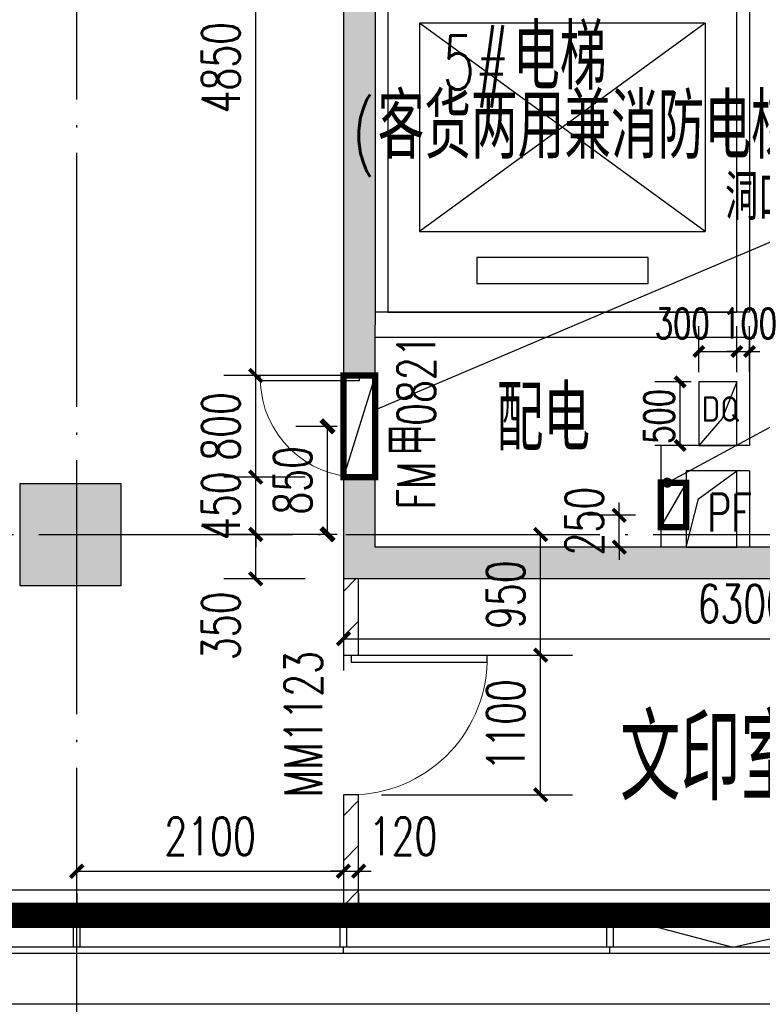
# Model space of a CAD drawing. Extents: x 797781 to 1255204, y 21234 to 1024248.
# Tile 363 of 656: x 980058 to 985908, y 371424 to 379177. Entities that reach past the tile are written whole.
import ezdxf

# ---------------------------------------------------------------- set-up
doc = ezdxf.new("R2010")
doc.units = 0
doc.header["$LTSCALE"] = 1000
doc.header["$MEASUREMENT"] = 0
doc.linetypes.add('230303生产综合楼-平面图_t8$0$DOTE', pattern=[2.42, 2, -0.2, 0.02, -0.2])
doc.linetypes.add('__DASH', pattern=[0.35, 0.25, -0.1])
for name, color, linetype in [('230303生产综合楼-平面图_t8$0$3T_WOOD', 21, 'Continuous'), ('230303生产综合楼-平面图_t8$0$COLUMN', 40, 'Continuous'), ('230303生产综合楼-平面图_t8$0$CURTWALL', 4, 'Continuous'), ('230303生产综合楼-平面图_t8$0$DIM_LEAD', 3, 'Continuous'), ('230303生产综合楼-平面图_t8$0$DOOR_FIRE', 4, 'Continuous'), ('230303生产综合楼-平面图_t8$0$DOOR_FIRE_TEXT', 7, 'Continuous'), ('230303生产综合楼-平面图_t8$0$DOTE', 1, '230303生产综合楼-平面图_t8$0$DOTE'), ('230303生产综合楼-平面图_t8$0$EVTR', 2, 'Continuous'), ('230303生产综合楼-平面图_t8$0$H-楼板留洞', 6, 'Continuous'), ('230303生产综合楼-平面图_t8$0$PUB_DIM', 3, 'Continuous'), ('230303生产综合楼-平面图_t8$0$PUB_HATCH', 8, 'Continuous'), ('230303生产综合楼-平面图_t8$0$PUB_TEXT', 7, 'Continuous'), ('230303生产综合楼-平面图_t8$0$WALL', 40, 'Continuous'), ('230303生产综合楼-平面图_t8$0$WALL-MOVE', 6, 'Continuous'), ('230303生产综合楼-平面图_t8$0$WINDOW', 4, 'Continuous'), ('230303生产综合楼-平面图_t8$0$WINDOW_TEXT', 7, 'Continuous'), ('230303生产综合楼-平面图_t8$0$条件', 7, 'Continuous'), ('230303生产综合楼-平面图_t8$0$板洞', 6, 'Continuous'), ('230303生产综合楼-平面图_t8$0$看线', 115, 'Continuous'), ('DIM_LEAD', 3, 'Continuous'), ('PUB_DIM', 3, 'Continuous'), ('PUB_HATCH', 8, 'Continuous'), ('PUB_TEXT', 7, 'Continuous'), ('TEL_TEXT', 7, 'Continuous'), ('电-强电平面-标注', 3, 'Continuous'), ('电气洞口', 6, 'Continuous')]:
    doc.layers.add(name, color=color, linetype=linetype)
doc.styles.add('230303生产综合楼-平面图_t8$0$_TCH_DIM', font='SIMPLEX', dxfattribs={"bigfont": 'GBCBIG'})
doc.styles.add('230303生产综合楼-平面图_T8$0$_TCH_DIM_T3', font='SIMPLEX', dxfattribs={"width": 0.705882, "bigfont": 'GBCBIG'})
doc.styles.add('230303生产综合楼-平面图_t8$0$_TCH_WINDOW', font='SIMPLEX', dxfattribs={"height": 3.5, "bigfont": 'GBCBIG'})
doc.styles.add('230303生产综合楼-平面图_t8$0$中元仿宋', font='SIM', dxfattribs={"width": 0.75, "bigfont": 'AllInOneBig.shx'})
doc.styles.add('_TCH_DIM', font='SIMPLEX', dxfattribs={"bigfont": 'GBCBIG'})
doc.styles.add('_TCH_DIM_T3', font='SIMPLEX', dxfattribs={"width": 0.705882, "bigfont": 'GBCBIG'})
doc.styles.get("Standard").update_dxf_attribs({"font": 'gbenor.shx', "bigfont": 'gbcbig.shx'})
doc.dimstyles.new('230303生产综合楼-平面图_T8$0$_TCH_ARCH&&100', dxfattribs={"dimtxt": 297.5, "dimasz": 100, "dimexe": 250, "dimexo": 300, "dimgap": 126.25, "dimtad": 1, "dimdec": 0, "dimzin": 0, "dimdsep": 46, "dimtxsty": '230303生产综合楼-平面图_T8$0$_TCH_DIM_T3', "dimblk": '230303生产综合楼-平面图_t8$0$_ArchTick', "dimcen": 0.09, "dimclrt": 7, "dimazin": 2, "dimtfac": 1, "dimtdec": 0, "dimtix": 1, "dimtmove": 2, "dimatfit": 3, "dimfxl": 1, "dimtolj": 1, "dimtzin": 0, "dimarcsym": 0})
doc.dimstyles.new('_TCH_ARCH&&100', dxfattribs={"dimtxt": 297.5, "dimasz": 100, "dimexe": 250, "dimexo": 300, "dimgap": 126.25, "dimtad": 1, "dimdec": 0, "dimzin": 0, "dimdsep": 46, "dimtxsty": '_TCH_DIM_T3', "dimblk": 'ARCHTICK', "dimcen": 0.09, "dimclrt": 7, "dimazin": 2, "dimtfac": 1, "dimtdec": 0, "dimtix": 1, "dimtmove": 2, "dimatfit": 3, "dimfxl": 1, "dimtolj": 1, "dimtzin": 0, "dimarcsym": 0})
doc.dimstyles.new('_TCH_ARCH&&80', dxfattribs={"dimtxt": 238, "dimasz": 80, "dimexe": 200, "dimexo": 240, "dimgap": 101, "dimtad": 1, "dimdec": 0, "dimzin": 0, "dimdsep": 46, "dimtxsty": '_TCH_DIM_T3', "dimblk": 'ARCHTICK', "dimcen": 0.09, "dimclrt": 7, "dimazin": 2, "dimtfac": 1, "dimtdec": 0, "dimtix": 1, "dimtmove": 2, "dimatfit": 3, "dimfxl": 1, "dimtolj": 1, "dimtzin": 0, "dimarcsym": 0})
pattern_1 = [(45, (0, 179.5), (-176.776766, 176.776766), [])]

# ---------------------------------------------------------------- blocks, each defined once
blk = doc.blocks.new('AQ3')
at = {"color": 6, "linetype": '__DASH', "ltscale": 4, "const_width": 200}
blk.add_lwpolyline([(1180371.3, 357817.5), (1180371.3, 354817.5), (1150568.8, 354817.5)], dxfattribs=at)
blk = doc.blocks.new('ddddkkkkk')
at = {"layer": 'TEL_TEXT', "color": 3, "linetype": 'ByBlock'}
for p, q in [((1870760.3, -13731.7), (1870877.7, -14019.1)), ((1870877.7, -14019.1), (1871060.3, -14231.7))]:
    blk.add_line(p, q, dxfattribs=at)
blk.add_lwpolyline([(1871060.3, -13731.7), (1871060.3, -14231.7), (1870760.3, -14231.7), (1870760.3, -13731.7)], close=True, dxfattribs=at)
blk = doc.blocks.new('_ArchTick')
at = {"color": 0, "linetype": 'ByBlock', "const_width": 0.4}
blk.add_lwpolyline([(-0.5, -0.5), (0.5, 0.5)], dxfattribs=at)
blk = doc.blocks.new('*D6718')
at = {"layer": 'Defpoints', "color": 0, "transparency": 16777216}
for p in [(814689.6, 367189.1), (815017.1, 367189.1), (815017.1, 366689.1)]:
    blk.add_point(p, dxfattribs=at)
at = {"layer": 'PUB_DIM', "color": 0, "lineweight": -2, "transparency": 16777216}
for p, q in [((814777.1, 367189.1), (814489.6, 367189.1)), ((814689.6, 366689.1), (814689.6, 367189.1)), ((814777.1, 366689.1), (814489.6, 366689.1))]:
    blk.add_line(p, q, dxfattribs=at)
at = {"layer": 'PUB_DIM', "color": 0, "lineweight": -2, "transparency": 16777216, "xscale": 80, "yscale": 80, "zscale": 80}
for p, rotation in [((814689.6, 367189.1), 90), ((814689.6, 366689.1), 270)]:
    blk.add_blockref('_ArchTick', p, dxfattribs=dict(at, rotation=rotation))
at = {"layer": 'PUB_DIM', "color": 7, "transparency": 16777216, "insert": (814524.5, 366918), "char_height": 238, "attachment_point": 5, "rotation": 90, "style": '_TCH_DIM_T3'}
blk.add_mtext('\\A1;500', dxfattribs=at)
blk = doc.blocks.new('*D6719')
at = {"layer": 'Defpoints', "color": 0, "transparency": 16777216}
for p in [(815236.8, 367429.1), (815136.8, 367026.4), (815236.8, 367026.4)]:
    blk.add_point(p, dxfattribs=at)
at = {"layer": 'PUB_DIM', "color": 0, "lineweight": -2, "transparency": 16777216}
for p, q in [((815136.8, 367266.4), (815136.8, 367629.1)), ((815236.8, 367266.4), (815236.8, 367629.1)), ((815136.8, 367429.1), (815056.8, 367429.1)), ((815136.8, 367429.1), (815236.8, 367429.1)), ((815236.8, 367429.1), (815316.8, 367429.1))]:
    blk.add_line(p, q, dxfattribs=at)
at = {"layer": 'PUB_DIM', "color": 0, "lineweight": -2, "transparency": 16777216, "xscale": 80, "yscale": 80, "zscale": 80}
blk.add_blockref('_ArchTick', (815136.8, 367429.1), dxfattribs=at)
at = {"layer": 'PUB_DIM', "color": 0, "lineweight": -2, "transparency": 16777216, "xscale": 80, "yscale": 80, "zscale": 80, "rotation": 180}
blk.add_blockref('_ArchTick', (815236.8, 367429.1), dxfattribs=at)
at = {"layer": 'PUB_DIM', "color": 7, "transparency": 16777216, "insert": (815236.8, 367649.1), "char_height": 238, "attachment_point": 5, "style": '_TCH_DIM_T3'}
blk.add_mtext('\\A1;100', dxfattribs=at)
blk = doc.blocks.new('*D6720')
at = {"layer": 'Defpoints', "color": 0, "transparency": 16777216}
for p in [(815136.8, 367429.1), (814836.8, 367026.4), (815136.8, 367026.4)]:
    blk.add_point(p, dxfattribs=at)
at = {"layer": 'PUB_DIM', "color": 0, "lineweight": -2, "transparency": 16777216}
for p, q in [((814836.8, 367266.4), (814836.8, 367629.1)), ((815136.8, 367266.4), (815136.8, 367629.1)), ((814836.8, 367429.1), (815136.8, 367429.1))]:
    blk.add_line(p, q, dxfattribs=at)
at = {"layer": 'PUB_DIM', "color": 0, "lineweight": -2, "transparency": 16777216, "xscale": 80, "yscale": 80, "zscale": 80, "rotation": 180}
blk.add_blockref('_ArchTick', (814836.8, 367429.1), dxfattribs=at)
at = {"layer": 'PUB_DIM', "color": 0, "lineweight": -2, "transparency": 16777216, "xscale": 80, "yscale": 80, "zscale": 80}
blk.add_blockref('_ArchTick', (815136.8, 367429.1), dxfattribs=at)
at = {"layer": 'PUB_DIM', "color": 7, "transparency": 16777216, "insert": (814706, 367649.1), "char_height": 238, "attachment_point": 5, "style": '_TCH_DIM_T3'}
blk.add_mtext('\\A1;300', dxfattribs=at)
blk = doc.blocks.new('*D6721')
at = {"layer": 'Defpoints', "color": 0, "transparency": 16777216}
for p in [(811911.6, 366839.1), (812286.8, 366839.1), (812286.8, 365989.1)]:
    blk.add_point(p, dxfattribs=at)
at = {"layer": 'PUB_DIM', "color": 0, "lineweight": -2, "transparency": 16777216}
for p, q in [((811986.8, 366839.1), (811661.6, 366839.1)), ((811911.6, 365989.1), (811911.6, 366839.1)), ((811986.8, 365989.1), (811661.6, 365989.1))]:
    blk.add_line(p, q, dxfattribs=at)
at = {"layer": 'PUB_DIM', "color": 0, "lineweight": -2, "transparency": 16777216, "xscale": 100, "yscale": 100, "zscale": 100}
for p, rotation in [((811911.6, 366839.1), 90), ((811911.6, 365989.1), 270)]:
    blk.add_blockref('_ArchTick', p, dxfattribs=dict(at, rotation=rotation))
at = {"layer": 'PUB_DIM', "color": 7, "transparency": 16777216, "insert": (811636.6, 366414.1), "char_height": 297.5, "attachment_point": 5, "rotation": 90, "style": '_TCH_DIM_T3'}
blk.add_mtext('\\A1;850', dxfattribs=at)
blk = doc.blocks.new('230303生产综合楼-平面图_t8$0$3WLGJ')
at = {"layer": '230303生产综合楼-平面图_t8$0$3T_WOOD'}
for points in [[(1103891.3, 172271.9), (1103841.3, 172271.9), (1103841.3, 172521.9), (1103891.3, 172521.9)], [(1105991.3, 172271.9), (1105941.3, 172271.9), (1105941.3, 172521.9), (1105991.3, 172521.9)], [(1108091.3, 172271.9), (1108041.3, 172271.9), (1108041.3, 172521.9), (1108091.3, 172521.9)]]:
    blk.add_lwpolyline(points, close=True, dxfattribs=at)
for points in [[(1103866.3, 172221.9), (1103866.3, 172271.9)], [(1105966.3, 172221.9), (1105966.3, 172271.9)], [(1108066.3, 172221.9), (1108066.3, 172271.9)]]:
    blk.add_lwpolyline(points, dxfattribs=at)
blk = doc.blocks.new('230303生产综合楼-平面图_t8$0$$DorLib2D$00000001')
for p, q in [((0.45, 0.975), (0.5, 0.975)), ((0.45, 0), (0.45, 0.975)), ((0.5, 0), (0.5, 0.975)), ((0.5, 0), (0.45, 0))]:
    blk.add_line(p, q)
at = {"lineweight": 13}
blk.add_arc((0.475, 0), 0.975, 91.46928, 180, dxfattribs=at)
blk = doc.blocks.new('230303生产综合楼-平面图_t8$0$_ArchTick')
at = {"color": 0, "linetype": 'ByBlock', "const_width": 0.3}
blk.add_lwpolyline([(-0.5, -0.5), (0.5, 0.5)], dxfattribs=at)
blk = doc.blocks.new('*D6270')
at = {"layer": '230303生产综合楼-平面图_t8$0$PUB_DIM', "color": 0, "lineweight": -2, "transparency": 16777216}
for p, q in [((808848.3, 174948.9), (808207.7, 174948.9)), ((808457.7, 174598.9), (808457.7, 174948.9)), ((808848.3, 174598.9), (808207.7, 174598.9))]:
    blk.add_line(p, q, dxfattribs=at)
at = {"layer": 'Defpoints', "color": 0, "transparency": 16777216}
for p in [(808457.7, 174948.9), (809148.3, 174948.9), (809148.3, 174598.9)]:
    blk.add_point(p, dxfattribs=at)
at = {"layer": '230303生产综合楼-平面图_t8$0$PUB_DIM', "color": 0, "lineweight": -2, "transparency": 16777216, "xscale": 100, "yscale": 100, "zscale": 100}
for p, rotation in [((808457.7, 174948.9), 90), ((808457.7, 174598.9), 270)]:
    blk.add_blockref('230303生产综合楼-平面图_t8$0$_ArchTick', p, dxfattribs=dict(at, rotation=rotation))
at = {"layer": '230303生产综合楼-平面图_t8$0$PUB_DIM', "color": 7, "transparency": 16777216, "insert": (808182.7, 174228.9), "char_height": 297.5, "attachment_point": 5, "rotation": 90, "style": '230303生产综合楼-平面图_T8$0$_TCH_DIM_T3'}
blk.add_mtext('\\A1;350', dxfattribs=at)
blk = doc.blocks.new('*D6271')
at = {"layer": '230303生产综合楼-平面图_t8$0$PUB_DIM', "color": 0, "lineweight": -2, "transparency": 16777216}
for p, q in [((808457.7, 175398.9), (808457.7, 175498.9)), ((808848.3, 175398.9), (808207.7, 175398.9)), ((808457.7, 174948.9), (808457.7, 175398.9)), ((808848.3, 174948.9), (808207.7, 174948.9)), ((808457.7, 174948.9), (808457.7, 174848.9))]:
    blk.add_line(p, q, dxfattribs=at)
at = {"layer": 'Defpoints', "color": 0, "transparency": 16777216}
for p in [(808457.7, 175398.9), (809148.3, 175398.9), (809148.3, 174948.9)]:
    blk.add_point(p, dxfattribs=at)
at = {"layer": '230303生产综合楼-平面图_t8$0$PUB_DIM', "color": 0, "lineweight": -2, "transparency": 16777216, "xscale": 100, "yscale": 100, "zscale": 100}
for p, rotation in [((808457.7, 175398.9), 270), ((808457.7, 174948.9), 90)]:
    blk.add_blockref('230303生产综合楼-平面图_t8$0$_ArchTick', p, dxfattribs=dict(at, rotation=rotation))
at = {"layer": '230303生产综合楼-平面图_t8$0$PUB_DIM', "color": 7, "transparency": 16777216, "insert": (808182.7, 175173.9), "char_height": 297.5, "attachment_point": 5, "rotation": 90, "style": '230303生产综合楼-平面图_T8$0$_TCH_DIM_T3'}
blk.add_mtext('\\A1;450', dxfattribs=at)
blk = doc.blocks.new('*D6272')
at = {"layer": '230303生产综合楼-平面图_t8$0$PUB_DIM', "color": 0, "lineweight": -2, "transparency": 16777216}
for p, q in [((808848.3, 176198.9), (808207.7, 176198.9)), ((808457.7, 175398.9), (808457.7, 176198.9)), ((808848.3, 175398.9), (808207.7, 175398.9))]:
    blk.add_line(p, q, dxfattribs=at)
at = {"layer": 'Defpoints', "color": 0, "transparency": 16777216}
for p in [(808457.7, 176198.9), (809148.3, 176198.9), (809148.3, 175398.9)]:
    blk.add_point(p, dxfattribs=at)
at = {"layer": '230303生产综合楼-平面图_t8$0$PUB_DIM', "color": 0, "lineweight": -2, "transparency": 16777216, "xscale": 100, "yscale": 100, "zscale": 100}
for p, rotation in [((808457.7, 176198.9), 90), ((808457.7, 175398.9), 270)]:
    blk.add_blockref('230303生产综合楼-平面图_t8$0$_ArchTick', p, dxfattribs=dict(at, rotation=rotation))
at = {"layer": '230303生产综合楼-平面图_t8$0$PUB_DIM', "color": 7, "transparency": 16777216, "insert": (808182.7, 175798.9), "char_height": 297.5, "attachment_point": 5, "rotation": 90, "style": '230303生产综合楼-平面图_T8$0$_TCH_DIM_T3'}
blk.add_mtext('\\A1;800', dxfattribs=at)
blk = doc.blocks.new('*D6273')
at = {"layer": '230303生产综合楼-平面图_t8$0$PUB_DIM', "color": 0, "lineweight": -2, "transparency": 16777216}
for p, q in [((808848.3, 181048.9), (808207.7, 181048.9)), ((808457.7, 176198.9), (808457.7, 181048.9)), ((808848.3, 176198.9), (808207.7, 176198.9))]:
    blk.add_line(p, q, dxfattribs=at)
at = {"layer": 'Defpoints', "color": 0, "transparency": 16777216}
for p in [(808457.7, 181048.9), (809148.3, 181048.9), (809148.3, 176198.9)]:
    blk.add_point(p, dxfattribs=at)
at = {"layer": '230303生产综合楼-平面图_t8$0$PUB_DIM', "color": 0, "lineweight": -2, "transparency": 16777216, "xscale": 100, "yscale": 100, "zscale": 100}
for p, rotation in [((808457.7, 181048.9), 90), ((808457.7, 176198.9), 270)]:
    blk.add_blockref('230303生产综合楼-平面图_t8$0$_ArchTick', p, dxfattribs=dict(at, rotation=rotation))
at = {"layer": '230303生产综合楼-平面图_t8$0$PUB_DIM', "color": 7, "transparency": 16777216, "insert": (808182.7, 178623.9), "char_height": 297.5, "attachment_point": 5, "rotation": 90, "style": '230303生产综合楼-平面图_T8$0$_TCH_DIM_T3'}
blk.add_mtext('\\A1;4850', dxfattribs=at)
blk = doc.blocks.new('*D6276')
at = {"layer": '230303生产综合楼-平面图_t8$0$PUB_DIM', "color": 0, "lineweight": -2, "transparency": 16777216}
for p, q in [((809148.3, 174298.9), (809148.3, 173877.8)), ((815448.3, 174298.9), (815448.3, 173877.8)), ((809148.3, 174127.8), (815448.3, 174127.8))]:
    blk.add_line(p, q, dxfattribs=at)
at = {"layer": 'Defpoints', "color": 0, "transparency": 16777216}
for p in [(809148.3, 174598.9), (815448.3, 174598.9), (815448.3, 174127.8)]:
    blk.add_point(p, dxfattribs=at)
at = {"layer": '230303生产综合楼-平面图_t8$0$PUB_DIM', "color": 0, "lineweight": -2, "transparency": 16777216, "xscale": 100, "yscale": 100, "zscale": 100, "rotation": 180}
blk.add_blockref('230303生产综合楼-平面图_t8$0$_ArchTick', (809148.3, 174127.8), dxfattribs=at)
at = {"layer": '230303生产综合楼-平面图_t8$0$PUB_DIM', "color": 0, "lineweight": -2, "transparency": 16777216, "xscale": 100, "yscale": 100, "zscale": 100}
blk.add_blockref('230303生产综合楼-平面图_t8$0$_ArchTick', (815448.3, 174127.8), dxfattribs=at)
at = {"layer": '230303生产综合楼-平面图_t8$0$PUB_DIM', "color": 7, "transparency": 16777216, "insert": (812298.3, 174402.8), "char_height": 297.5, "attachment_point": 5, "style": '230303生产综合楼-平面图_T8$0$_TCH_DIM_T3'}
blk.add_mtext('\\A1;6300', dxfattribs=at)
blk = doc.blocks.new('*D6279')
at = {"layer": '230303生产综合楼-平面图_t8$0$PUB_DIM', "color": 0, "lineweight": -2, "transparency": 16777216}
for p, q in [((811321.5, 175099), (811321.5, 175199)), ((811448.3, 175099), (811071.5, 175099)), ((811321.5, 174848.9), (811321.5, 175099)), ((811448.3, 174848.9), (811071.5, 174848.9)), ((811321.5, 174848.9), (811321.5, 174748.9))]:
    blk.add_line(p, q, dxfattribs=at)
at = {"layer": 'Defpoints', "color": 0, "transparency": 16777216}
for p in [(811321.5, 175099), (811748.3, 175099), (811748.3, 174848.9)]:
    blk.add_point(p, dxfattribs=at)
at = {"layer": '230303生产综合楼-平面图_t8$0$PUB_DIM', "color": 0, "lineweight": -2, "transparency": 16777216, "xscale": 100, "yscale": 100, "zscale": 100}
for p, rotation in [((811321.5, 175099), 270), ((811321.5, 174848.9), 90)]:
    blk.add_blockref('230303生产综合楼-平面图_t8$0$_ArchTick', p, dxfattribs=dict(at, rotation=rotation))
at = {"layer": '230303生产综合楼-平面图_t8$0$PUB_DIM', "color": 7, "transparency": 16777216, "insert": (811046.5, 175053.2), "char_height": 297.5, "attachment_point": 5, "rotation": 90, "style": '230303生产综合楼-平面图_T8$0$_TCH_DIM_T3'}
blk.add_mtext('\\A1;250', dxfattribs=at)
blk = doc.blocks.new('*D1747')
at = {"layer": '230303生产综合楼-平面图_t8$0$PUB_DIM', "color": 0, "lineweight": -2, "transparency": 16777216}
for p, q in [((980508, 372472.3), (982608, 372472.3)), ((980508, 372299.2), (980508, 372222.3)), ((982608, 372299.2), (982608, 372222.3))]:
    blk.add_line(p, q, dxfattribs=at)
at = {"layer": 'Defpoints', "color": 0, "transparency": 16777216}
for p in [(980508, 372599.2), (982608, 372599.2), (982608, 372472.3)]:
    blk.add_point(p, dxfattribs=at)
at = {"layer": '230303生产综合楼-平面图_t8$0$PUB_DIM', "color": 0, "lineweight": -2, "transparency": 16777216, "xscale": 100, "yscale": 100, "zscale": 100, "rotation": 180}
blk.add_blockref('230303生产综合楼-平面图_t8$0$_ArchTick', (980508, 372472.3), dxfattribs=at)
at = {"layer": '230303生产综合楼-平面图_t8$0$PUB_DIM', "color": 0, "lineweight": -2, "transparency": 16777216, "xscale": 100, "yscale": 100, "zscale": 100}
blk.add_blockref('230303生产综合楼-平面图_t8$0$_ArchTick', (982608, 372472.3), dxfattribs=at)
at = {"layer": '230303生产综合楼-平面图_t8$0$PUB_DIM', "color": 7, "transparency": 16777216, "insert": (981558, 372747.3), "char_height": 297.5, "attachment_point": 5, "style": '230303生产综合楼-平面图_T8$0$_TCH_DIM_T3'}
blk.add_mtext('\\A1;2100', dxfattribs=at)
blk = doc.blocks.new('*D1748')
at = {"layer": '230303生产综合楼-平面图_t8$0$PUB_DIM', "color": 0, "lineweight": -2, "transparency": 16777216}
for p, q in [((982608, 372472.3), (982508, 372472.3)), ((982608, 372472.3), (982728, 372472.3)), ((982728, 372472.3), (982828, 372472.3)), ((982608, 372299.2), (982608, 372222.3)), ((982728, 372299.2), (982728, 372222.3))]:
    blk.add_line(p, q, dxfattribs=at)
at = {"layer": 'Defpoints', "color": 0, "transparency": 16777216}
for p in [(982608, 372599.2), (982728, 372599.2), (982728, 372472.3)]:
    blk.add_point(p, dxfattribs=at)
at = {"layer": '230303生产综合楼-平面图_t8$0$PUB_DIM', "color": 0, "lineweight": -2, "transparency": 16777216, "xscale": 100, "yscale": 100, "zscale": 100}
blk.add_blockref('230303生产综合楼-平面图_t8$0$_ArchTick', (982608, 372472.3), dxfattribs=at)
at = {"layer": '230303生产综合楼-平面图_t8$0$PUB_DIM', "color": 0, "lineweight": -2, "transparency": 16777216, "xscale": 100, "yscale": 100, "zscale": 100, "rotation": 180}
blk.add_blockref('230303生产综合楼-平面图_t8$0$_ArchTick', (982728, 372472.3), dxfattribs=at)
at = {"layer": '230303生产综合楼-平面图_t8$0$PUB_DIM', "color": 7, "transparency": 16777216, "insert": (983078, 372747.3), "char_height": 297.5, "attachment_point": 5, "style": '230303生产综合楼-平面图_T8$0$_TCH_DIM_T3'}
blk.add_mtext('\\A1;120', dxfattribs=at)
blk = doc.blocks.new('*D1848')
at = {"layer": '230303生产综合楼-平面图_t8$0$PUB_DIM', "color": 0, "lineweight": -2, "transparency": 16777216}
for p, q in [((982908, 374174.2), (984411.9, 374174.2)), ((984161.9, 373074.2), (984161.9, 374174.2)), ((982908, 373074.2), (984411.9, 373074.2))]:
    blk.add_line(p, q, dxfattribs=at)
at = {"layer": 'Defpoints', "color": 0, "transparency": 16777216}
for p in [(982608, 374174.2), (984161.9, 374174.2), (982608, 373074.2)]:
    blk.add_point(p, dxfattribs=at)
at = {"layer": '230303生产综合楼-平面图_t8$0$PUB_DIM', "color": 0, "lineweight": -2, "transparency": 16777216, "xscale": 100, "yscale": 100, "zscale": 100}
for p, rotation in [((984161.9, 374174.2), 90), ((984161.9, 373074.2), 270)]:
    blk.add_blockref('230303生产综合楼-平面图_t8$0$_ArchTick', p, dxfattribs=dict(at, rotation=rotation))
at = {"layer": '230303生产综合楼-平面图_t8$0$PUB_DIM', "color": 7, "transparency": 16777216, "insert": (983886.9, 373624.2), "char_height": 297.5, "attachment_point": 5, "rotation": 90, "style": '230303生产综合楼-平面图_T8$0$_TCH_DIM_T3'}
blk.add_mtext('\\A1;1100', dxfattribs=at)
blk = doc.blocks.new('*D1849')
at = {"layer": '230303生产综合楼-平面图_t8$0$PUB_DIM', "color": 0, "lineweight": -2, "transparency": 16777216}
for p, q in [((982908, 375124.2), (984411.9, 375124.2)), ((984161.9, 374174.2), (984161.9, 375124.2)), ((982908, 374174.2), (984411.9, 374174.2))]:
    blk.add_line(p, q, dxfattribs=at)
at = {"layer": 'Defpoints', "color": 0, "transparency": 16777216}
for p in [(982608, 375124.2), (984161.9, 375124.2), (982608, 374174.2)]:
    blk.add_point(p, dxfattribs=at)
at = {"layer": '230303生产综合楼-平面图_t8$0$PUB_DIM', "color": 0, "lineweight": -2, "transparency": 16777216, "xscale": 100, "yscale": 100, "zscale": 100}
for p, rotation in [((984161.9, 375124.2), 90), ((984161.9, 374174.2), 270)]:
    blk.add_blockref('230303生产综合楼-平面图_t8$0$_ArchTick', p, dxfattribs=dict(at, rotation=rotation))
at = {"layer": '230303生产综合楼-平面图_t8$0$PUB_DIM', "color": 7, "transparency": 16777216, "insert": (983886.9, 374649.2), "char_height": 297.5, "attachment_point": 5, "rotation": 90, "style": '230303生产综合楼-平面图_T8$0$_TCH_DIM_T3'}
blk.add_mtext('\\A1;950', dxfattribs=at)
blk = doc.blocks.new('_FZH')
blk.add_lwpolyline([(-0.5, -0.5), (0.5, -0.5), (0.5, 0.5), (-0.5, 0.5)], close=True)
at = {"layer": 'PUB_HATCH'}
blk.add_solid([(-0.5, -0.5), (0.5, -0.5), (-0.5, 0.5), (0.5, 0.5)], dxfattribs=at)
blk = doc.blocks.new('3FQD')
at = {"layer": 'DIM_LEAD'}
blk.add_line((812286.8, 366970.4), (815561.2, 368359.7), dxfattribs=at)
at = {"layer": '电气洞口', "color": 6, "lineweight": -2}
blk.add_line((812286.8, 367239.1), (812036.8, 366439.1), dxfattribs=at)
at = {"layer": '电气洞口', "color": 6, "lineweight": -2, "const_width": 50}
blk.add_lwpolyline([(812286.8, 366439.1), (812036.8, 366439.1), (812036.8, 367239.1), (812286.8, 367239.1)], close=True, dxfattribs=at)
at = {"layer": '电-强电平面-标注', "color": 3, "xscale": -1}
blk.add_blockref('ddddkkkkk', (2685897.2, 380920.8), dxfattribs=at)
at = {"layer": 'PUB_TEXT', "style": '_TCH_DIM'}
blk.add_text('洞口', height=357.45, dxfattribs=at).set_placement((815045, 368464.7))
at = {"layer": 'PUB_TEXT'}
blk.add_text('DQ', height=200, dxfattribs=at).set_placement((814858.5, 366876.2))
at = {"layer": 'PUB_DIM'}
for base, p1, p2, angle, picture, middle in [((815136.8, 367429.1), (814836.8, 367026.4), (815136.8, 367026.4), 0, '*D6720', (814706, 367649.1)), ((815236.8, 367429.1), (815136.8, 367026.4), (815236.8, 367026.4), 0, '*D6719', (815236.8, 367649.1)), ((814689.6, 367189.1), (815017.1, 366689.1), (815017.1, 367189.1), 90, '*D6718', (814524.5, 366918))]:
    dim = blk.add_linear_dim(base=base, p1=p1, p2=p2, angle=angle, dimstyle='_TCH_ARCH&&80', dxfattribs=at)
    dim.commit()
    dim.dimension.update_dxf_attribs({"geometry": picture, "text_midpoint": middle, "dimtype": 161})
dim = blk.add_aligned_dim(p1=(812286.8, 365989.1), p2=(812286.8, 366839.1), distance=375.2, dimstyle='_TCH_ARCH&&100', dxfattribs=at)
dim.commit()
dim.dimension.update_dxf_attribs({"geometry": '*D6721', "text_midpoint": (811636.6, 366414.1)})
blk = doc.blocks.new('230303生产综合楼-平面图_t8$0$HXT-3')
at = {"layer": '230303生产综合楼-平面图_t8$0$PUB_HATCH'}
for points in [[(809398.3, 179298.9), (809148.3, 179298.9), (809148.3, 176598.9), (809398.3, 176598.9)], [(809148.3, 176598.9), (809148.3, 176198.9), (809398.3, 176198.9), (809398.3, 176598.9)], [(809398.3, 174848.9), (809398.3, 175398.9), (809148.3, 175398.9), (809148.3, 174598.9)], [(811748.3, 174598.9), (811748.3, 174848.9), (809398.3, 174848.9), (809148.3, 174598.9)], [(812448.3, 174598.9), (812448.3, 174848.9), (811748.3, 174848.9), (811748.3, 174598.9)], [(815798.3, 174598.9), (815548.3, 174848.9), (812448.3, 174848.9), (812448.3, 174598.9)]]:
    blk.add_hatch(color=256, dxfattribs=at).paths.add_polyline_path(points)
at = {"layer": '230303生产综合楼-平面图_t8$0$DIM_LEAD'}
blk.add_line((811699.6, 175356), (813448.4, 176302.2), dxfattribs=at)
at = {"layer": '230303生产综合楼-平面图_t8$0$DIM_LEAD', "const_width": 40}
blk.add_lwpolyline([(811682, 175346.5, 1), (811717.2, 175365.5, 1)], format="xyb", close=True, dxfattribs=at)
at = {"layer": '230303生产综合楼-平面图_t8$0$DOOR_FIRE'}
for p, q in [((809148.3, 176198.9), (809148.3, 175398.9)), ((809398.3, 176198.9), (809398.3, 175398.9))]:
    blk.add_line(p, q, dxfattribs=at)
at = {"layer": '230303生产综合楼-平面图_t8$0$EVTR'}
for p, q in [((811998.3, 178973.9), (809748.3, 178973.9)), ((809748.3, 178973.9), (809748.3, 177333.9)), ((811998.3, 177333.9), (809748.3, 178973.9)), ((811998.3, 178973.9), (809748.3, 177333.9)), ((811998.3, 178973.9), (811998.3, 177333.9)), ((809748.3, 177333.9), (811998.3, 177333.9)), ((811548.3, 177128.9), (810198.3, 177128.9)), ((810198.3, 177128.9), (810198.3, 176923.9)), ((811548.3, 176923.9), (811548.3, 177128.9)), ((810198.3, 176923.9), (811548.3, 176923.9))]:
    blk.add_line(p, q, dxfattribs=at)
at = {"layer": '230303生产综合楼-平面图_t8$0$H-楼板留洞'}
blk.add_lwpolyline([(812248.3, 175448.9), (811848.3, 175448.9), (811848.3, 174848.9), (812248.3, 174848.9)], close=True, dxfattribs=at)
at = {"layer": '230303生产综合楼-平面图_t8$0$WALL'}
for p, q in [((809148.3, 179298.9), (809148.3, 176598.9)), ((809398.3, 179298.9), (809398.3, 176598.9)), ((812348.3, 179198.9), (812348.3, 176698.9)), ((812348.3, 176698.9), (809398.3, 176698.9)), ((809148.3, 176598.9), (809148.3, 176198.9)), ((809398.3, 176198.9), (809398.3, 176598.9)), ((812348.3, 176498.9), (809398.3, 176498.9)), ((812348.3, 176498.9), (812348.3, 175648.9)), ((809148.3, 176198.9), (809398.3, 176198.9)), ((812348.3, 175648.9), (811648.3, 175648.9)), ((811648.3, 175648.9), (811648.3, 174848.9)), ((812348.3, 175448.9), (811848.3, 175448.9)), ((811848.3, 175448.9), (811848.3, 174848.9)), ((812348.3, 175448.9), (812348.3, 174848.9)), ((809398.3, 175398.9), (809148.3, 175398.9)), ((809148.3, 175398.9), (809148.3, 174598.9)), ((809398.3, 174848.9), (809398.3, 175398.9)), ((811748.3, 174848.9), (809398.3, 174848.9)), ((812448.3, 174848.9), (811748.3, 174848.9)), ((815548.3, 174848.9), (812448.3, 174848.9)), ((811748.3, 174598.9), (809148.3, 174598.9)), ((812448.3, 174598.9), (811748.3, 174598.9)), ((815798.3, 174598.9), (812448.3, 174598.9))]:
    blk.add_line(p, q, dxfattribs=at)
at = {"layer": '230303生产综合楼-平面图_t8$0$条件', "color": 1, "const_width": 50, "elevation": 3050}
blk.add_lwpolyline([(811849.6, 175355.1), (811849.6, 175005.1), (811649.1, 175005.1), (811649.1, 175357), (811849.6, 175355.1)], dxfattribs=at)
at = {"layer": '230303生产综合楼-平面图_t8$0$条件', "color": 1, "elevation": 3050}
blk.add_lwpolyline([(811649.1, 175005.1), (811848.3, 175348.9)], dxfattribs=at)
at = {"layer": '230303生产综合楼-平面图_t8$0$板洞'}
blk.add_lwpolyline([(809498.3, 176698.9), (812248.3, 176698.9), (812248.3, 179198.9), (809498.3, 179198.9)], close=True, dxfattribs=at)
blk.add_lwpolyline([(811848.3, 174848.9), (811945.4, 175228.7), (812248.3, 175448.9)], dxfattribs=at)
at = {"layer": '230303生产综合楼-平面图_t8$0$DOOR_FIRE', "xscale": -800, "yscale": -800, "zscale": 250, "rotation": 270}
blk.add_blockref('230303生产综合楼-平面图_t8$0$$DorLib2D$00000001', (809273.3, 175798.9), dxfattribs=at)
at = {"layer": '230303生产综合楼-平面图_t8$0$DOOR_FIRE_TEXT', "style": '230303生产综合楼-平面图_t8$0$_TCH_WINDOW', "width": 0.705882}
for s, p in [('0821', (809871.6, 175803.1)), ('FM', (809871.6, 175144.8))]:
    blk.add_text(s, height=297.5, rotation=90, dxfattribs=at).set_placement(p)
at = {"layer": '230303生产综合楼-平面图_t8$0$DOOR_FIRE_TEXT', "style": '230303生产综合楼-平面图_t8$0$_TCH_WINDOW'}
blk.add_text('甲', height=357.4, rotation=90, dxfattribs=at).set_placement((809871.6, 175564.8))
at = {"layer": '230303生产综合楼-平面图_t8$0$PUB_TEXT', "style": '230303生产综合楼-平面图_t8$0$_TCH_DIM'}
for s, p in [('电梯', (810485.2, 178451.6)), ('客货两用兼消防电梯', (809418.4, 177907)), ('配电', (810356, 175608.5))]:
    blk.add_text(s, height=510.64, dxfattribs=at).set_placement(p)
at = {"layer": '230303生产综合楼-平面图_t8$0$PUB_TEXT', "style": '230303生产综合楼-平面图_t8$0$_TCH_DIM', "width": 0.705882}
for s, height, p in [('5#', 425, (809928, 178451.6)), ('(', 425, (809218.4, 177907)), ('PF', 297.5, (812015.4, 174970.9))]:
    blk.add_text(s, height=height, dxfattribs=at).set_placement(p)
at = {"layer": '230303生产综合楼-平面图_t8$0$PUB_DIM'}
for p1, p2, distance, picture, middle in [((809148.3, 176198.9), (809148.3, 181048.9), 690.7, '*D6273', (808182.7, 178623.9)), ((809148.3, 175398.9), (809148.3, 176198.9), 690.7, '*D6272', (808182.7, 175798.9)), ((809148.3, 174948.9), (809148.3, 175398.9), 690.7, '*D6271', (808182.7, 175173.9)), ((809148.3, 174598.9), (815448.3, 174598.9), -471.1, '*D6276', (812298.3, 174402.8))]:
    dim = blk.add_aligned_dim(p1=p1, p2=p2, distance=distance, dimstyle='230303生产综合楼-平面图_T8$0$_TCH_ARCH&&100', dxfattribs=at)
    dim.commit()
    dim.dimension.update_dxf_attribs({"geometry": picture, "text_midpoint": middle})
for base, p1, p2, picture, middle in [((811321.5, 175099), (811748.3, 174848.9), (811748.3, 175099), '*D6279', (811046.5, 175053.2)), ((808457.7, 174948.9), (809148.3, 174598.9), (809148.3, 174948.9), '*D6270', (808182.7, 174228.9))]:
    dim = blk.add_linear_dim(base=base, p1=p1, p2=p2, angle=90, dimstyle='230303生产综合楼-平面图_T8$0$_TCH_ARCH&&100', dxfattribs=at)
    dim.commit()
    dim.dimension.update_dxf_attribs({"geometry": picture, "text_midpoint": middle, "dimtype": 161})

msp = doc.modelspace()

# ---------------------------------------------------------------- hatches: boundary and pattern name
at = {"layer": '230303生产综合楼-平面图_t8$0$PUB_HATCH'}
h = msp.add_hatch(dxfattribs=at)
h.set_pattern_fill('普通砖', color=256, scale=100, style=0)
h.set_pattern_definition(pattern_1)
h.paths.add_polyline_path([(982608, 374774.2), (982608, 374174.2), (982728, 374174.2), (982728, 374774.2)])
h = msp.add_hatch(dxfattribs=at)
h.set_pattern_fill('普通砖', color=256, scale=100, style=0)
h.set_pattern_definition(pattern_1)
h.paths.add_polyline_path([(982728, 372124.2), (982728, 373074.2), (982608, 373074.2), (982608, 372124.2)])

# ---------------------------------------------------------------- linework, layer by layer
at = {"layer": '230303生产综合楼-平面图_t8$0$CURTWALL'}
for points in [[(925908, 371824.2), (921708, 371824.2), (895858, 374504.1), (895858, 397907.4), (921708, 395224.2), (989558, 395224.2), (989558, 371824.2), (959455.5, 371824.2)], [(925908, 371874.2), (921710.6, 371874.2), (895908, 374549.2), (895908, 397852), (921705.4, 395174.2), (989508, 395174.2), (989508, 371874.2), (959455.5, 371874.2)], [(925908, 372124.2), (921723.5, 372124.2), (896158, 374774.6), (896158, 397574.7), (921692.5, 394924.2), (989258, 394924.2), (989258, 372124.2), (959455.5, 372124.2)], [(984733, 372124.2), (985674.8, 371874.2), (986783, 372124.2)]]:
    msp.add_lwpolyline(points, dxfattribs=at)
at = {"layer": '230303生产综合楼-平面图_t8$0$DOTE'}
for p, q in [((980508, 364027.4), (980508, 397924.2)), ((895508, 375124.2), (989908, 375124.2))]:
    msp.add_line(p, q, dxfattribs=at)
at = {"layer": '230303生产综合楼-平面图_t8$0$PUB_HATCH', "color": 8}
for points in [[(989058, 378924.2), (989058, 372324.2), (959455.5, 372324.2)], [(989058, 374874.2), (989058, 372324.2), (959508, 372324.2), (959508, 372124.2)]]:
    msp.add_lwpolyline(points, dxfattribs=at)
at = {"layer": '230303生产综合楼-平面图_t8$0$WALL-MOVE'}
for p, q in [((982608, 374774.2), (982608, 374174.2)), ((982728, 374774.2), (982608, 374774.2)), ((982728, 374174.2), (982728, 374774.2)), ((982608, 374174.2), (982728, 374174.2)), ((982728, 373074.2), (982608, 373074.2)), ((982608, 373074.2), (982608, 372124.2)), ((982728, 372124.2), (982728, 373074.2)), ((982608, 372124.2), (982728, 372124.2))]:
    msp.add_line(p, q, dxfattribs=at)
at = {"layer": '230303生产综合楼-平面图_t8$0$看线'}
msp.add_lwpolyline([(895458, 398351.7), (921394.7, 395624.2), (989958, 395624.2), (989958, 371424.2), (921321.3, 371424.2), (895458, 374144)], close=True, dxfattribs=at)

# ---------------------------------------------------------------- block references
for name, p in [('230303生产综合楼-平面图_t8$0$3WLGJ', (-123358.3, 199602.3)), ('AQ3', (-191113.3, 17306.7)), ('3FQD', (170571.2, 9135.2))]:
    msp.add_blockref(name, p)
at = {"layer": '230303生产综合楼-平面图_t8$0$COLUMN', "xscale": 800, "yscale": 800, "zscale": 800, "rotation": 270}
msp.add_blockref('_FZH', (980458, 375122.9), dxfattribs=at)
at = {"layer": '230303生产综合楼-平面图_t8$0$WINDOW'}
ref = msp.add_blockref('230303生产综合楼-平面图_t8$0$$DorLib2D$00000001', (982668, 373624.2), dxfattribs=dict(at, xscale=1100, yscale=-1100, zscale=120, rotation=90.00000000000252))
ref.add_attrib('A', 'MM1123', (982441.8, 373054.2), dxfattribs={"layer": '230303生产综合楼-平面图_t8$0$WINDOW_TEXT', "ltscale": 2, "height": 297.5, "rotation": 90, "style": '230303生产综合楼-平面图_t8$0$_TCH_WINDOW', "width": 0.705882})
at = {"layer": '230303生产综合楼-平面图_t8$0$板洞'}
msp.add_blockref('230303生产综合楼-平面图_t8$0$HXT-3', (173459.7, 200175.3), dxfattribs=at)

# ---------------------------------------------------------------- texts
at = {"layer": '230303生产综合楼-平面图_t8$0$PUB_TEXT', "style": '230303生产综合楼-平面图_t8$0$中元仿宋', "width": 0.75}
msp.add_text('文印室', height=666.67, dxfattribs=at).set_placement((984787.2, 373029.3))

# ---------------------------------------------------------------- dimensions: what is measured, and where the dimension line sits
at = {"layer": '230303生产综合楼-平面图_t8$0$PUB_DIM'}
for p1, p2, distance, picture, middle in [((982608, 374174.2), (982608, 375124.2), -1553.9, '*D1849', (983886.9, 374649.2)), ((982608, 373074.2), (982608, 374174.2), -1553.9, '*D1848', (983886.9, 373624.2)), ((980508, 372599.2), (982608, 372599.2), -127, '*D1747', (981558, 372747.3))]:
    dim = msp.add_aligned_dim(p1=p1, p2=p2, distance=distance, dimstyle='230303生产综合楼-平面图_T8$0$_TCH_ARCH&&100', dxfattribs=at)
    dim.commit()
    dim.dimension.update_dxf_attribs({"geometry": picture, "text_midpoint": middle})
dim = msp.add_linear_dim(base=(982728, 372472.3), p1=(982608, 372599.2), p2=(982728, 372599.2), angle=0, dimstyle='230303生产综合楼-平面图_T8$0$_TCH_ARCH&&100', dxfattribs=at)
dim.commit()
dim.dimension.update_dxf_attribs({"geometry": '*D1748', "text_midpoint": (983078, 372747.3), "dimtype": 161})

doc.saveas('drawing.dxf')
